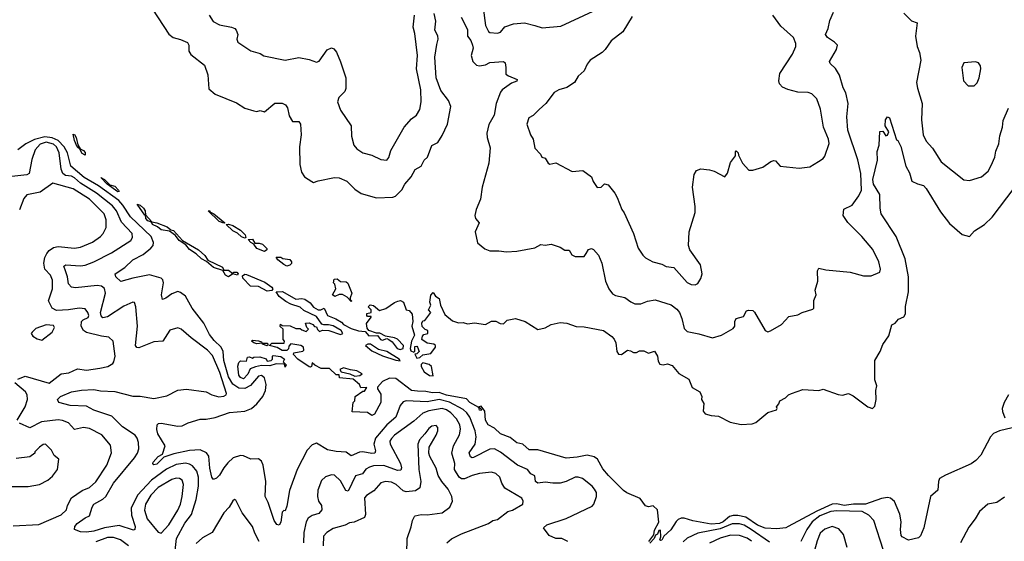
# Model space of a CAD drawing. Extents: x 1468344 to 1613994, y 525695 to 643861.
# Tile 364 of 427: x 1554358 to 1560947, y 620646 to 624135. Entities that reach past the tile are written whole.
import ezdxf

# ---------------------------------------------------------------- set-up
doc = ezdxf.new("R2010")
doc.units = 0

msp = doc.modelspace()

# ---------------------------------------------------------------- linework, layer by layer
at = {"layer": '0CON10XD'}
for points in [[(1555245.7, 624205), (1555355, 624038.6), (1555385, 624015.8), (1555435, 624002.2), (1555481.2, 623981.2), (1555490, 623965), (1555490.8, 623925), (1555502.6, 623902.6), (1555595, 623830), (1555615.8, 623765), (1555622.7, 623672.7), (1555666.4, 623636.4), (1555807.7, 623577.7), (1555865, 623542.5), (1555923.9, 623523.9), (1555945, 623521.2), (1555966.7, 623526.7), (1555995, 623517.5), (1556065, 623575.6), (1556115, 623576.7), (1556137.5, 623565), (1556150, 623545), (1556160.5, 623490.5), (1556183.6, 623453.6), (1556225, 623453.3), (1556236, 623435), (1556241.4, 623365), (1556230.6, 623285), (1556232.5, 623165), (1556243.8, 623115), (1556264.1, 623084.1), (1556311.7, 623051.7), (1556325, 623046.7), (1556355, 623056), (1556465, 623080), (1556495, 623077.1), (1556547.5, 623055), (1556600, 623000), (1556642.9, 622972.9), (1556745, 622942.5), (1556855, 622946.5), (1556872.5, 622955), (1556914.3, 622995.7), (1556934.7, 623035.3), (1556976.9, 623083.1), (1557005, 623132.9), (1557044.4, 623155.6), (1557064.2, 623195.8), (1557087.5, 623215), (1557115.9, 623294.1), (1557155.7, 623314.3), (1557185, 623359.5), (1557220.8, 623435), (1557242, 623555), (1557226.8, 623595), (1557175, 623660.4), (1557143.8, 623745), (1557136.8, 623883.2), (1557149.3, 623969.3), (1557158.8, 624005), (1557155, 624026.7), (1557135.7, 624065), (1557142.9, 624125), (1557132, 624175)], [(1557311.9, 624151.9), (1557355, 624068.6), (1557355, 624024.4), (1557377.9, 623995), (1557389, 623965), (1557391.7, 623945), (1557379.2, 623895), (1557389.5, 623855), (1557415, 623831.4), (1557435, 623826), (1557475, 623832), (1557505, 623847.5), (1557595, 623856), (1557606, 623845), (1557612, 623815), (1557611.2, 623771.2), (1557628.3, 623758.3), (1557686, 623735), (1557685, 623724.4), (1557649.2, 623710.8), (1557585.7, 623665), (1557575, 623650), (1557546.9, 623573.1), (1557533.5, 623495), (1557497.3, 623432.7), (1557483.6, 623376.4), (1557486.1, 623346.1), (1557506.6, 623276.6), (1557498.1, 623175), (1557453.3, 623015), (1557440.9, 622935), (1557412.7, 622865), (1557404.4, 622825), (1557407.1, 622805), (1557431.9, 622775), (1557406.4, 622715), (1557422.2, 622642.2), (1557471.1, 622601.1), (1557505, 622587.5), (1557565, 622589.1), (1557615, 622581.1), (1557685, 622585.4), (1557805, 622608.8), (1557845, 622631.2), (1557875, 622625.8), (1557915, 622634.2), (1557975, 622612), (1558005, 622593.3), (1558035, 622592.5), (1558052.3, 622562.3), (1558075, 622550), (1558135, 622551.2), (1558148.7, 622571.3), (1558163.4, 622596.6), (1558185, 622604.2), (1558198.5, 622598.5), (1558230.5, 622560.5), (1558254.3, 622505), (1558278.1, 622385), (1558299.5, 622335), (1558325, 622300.9), (1558345, 622290.4), (1558407.3, 622277.3), (1558446.8, 622246.8), (1558475, 622234.5), (1558515, 622233.8), (1558558.1, 622251.9), (1558610.5, 622260.5), (1558716.8, 622226.8), (1558755, 622197.5), (1558773.2, 622175), (1558789.7, 622135), (1558805, 622068.8), (1558825, 622048.1), (1558903.5, 622033.5), (1558993.9, 622006.1), (1559055, 622023.8), (1559131.7, 622068.3), (1559143.3, 622085), (1559143.6, 622116.4), (1559152.5, 622135), (1559200.7, 622149.3), (1559222, 622188), (1559235, 622191.2), (1559265, 622190), (1559275, 622178.8), (1559346, 622056), (1559365, 622046.2), (1559382.5, 622052.5), (1559455, 622096.7), (1559505, 622150), (1559565, 622160), (1559595, 622176.7), (1559665, 622197.5), (1559672.5, 622205), (1559672.7, 622257.3), (1559686.7, 622295), (1559681.2, 622325), (1559700, 622385), (1559696.7, 622455), (1559705, 622472.5), (1559752.3, 622462.3), (1559915, 622446), (1560005, 622421.2), (1560055, 622421.2), (1560114.2, 622445.8), (1560117.5, 622465), (1560107.5, 622515), (1560066.6, 622596.6), (1559994.3, 622685), (1559898.9, 622778.9), (1559868.6, 622825), (1559873.8, 622866.2), (1559928.6, 622895), (1559973.1, 622956.9), (1559990.9, 622995), (1559985.8, 623105), (1559967.2, 623197.2), (1559900, 623395), (1559892.3, 623485), (1559901.8, 623575), (1559886.9, 623645), (1559868.3, 623678.3), (1559845, 623763.8), (1559817.4, 623807.4), (1559782.1, 623842.1), (1559778, 623855), (1559824, 623935), (1559831.2, 623965), (1559811.2, 623985), (1559763.8, 624015), (1559750, 624035), (1559769.2, 624075), (1559780.3, 624129.7), (1559804.1, 624185.9)], [(1557460.4, 624215), (1557475.6, 624095), (1557495, 624056.2), (1557505, 624048.6), (1557555, 624044.8), (1557575, 624050.6), (1557603.3, 624086.8), (1557662.3, 624107.7), (1557735, 624113.8), (1557805.3, 624095.3), (1557855, 624079.2), (1557979.4, 624090.6), (1558195, 624192.2)], [(1560275, 624178.8), (1560325, 624128), (1560363, 624113), (1560351.5, 624025), (1560363.3, 623955), (1560380, 623915), (1560388.8, 623865), (1560359.1, 623715), (1560365, 623676.7), (1560397.5, 623575), (1560392.8, 623465), (1560404.6, 623365), (1560423.2, 623323.2), (1560465.3, 623275.2), (1560525, 623183.8), (1560675, 623063.8), (1560715, 623058), (1560795, 623083.8), (1560839.1, 623120.9), (1560859.8, 623160.2), (1560883.1, 623215), (1560889.4, 623255), (1560910, 623305), (1560917.3, 623357.3), (1560935.6, 623415), (1560939.3, 623460.7), (1560975, 623542.5)], [(1555625.6, 624165), (1555651.7, 624121.7), (1555695, 624099.6), (1555775, 624085.4), (1555798, 624075), (1555807.5, 624065), (1555818, 624035), (1555811.4, 624005), (1555818, 623985), (1555905, 623925.7), (1555967.7, 623907.7), (1555992.7, 623892.7), (1556135, 623863.5), (1556225, 623882.5), (1556295, 623868.9), (1556345, 623850), (1556362, 623858), (1556415, 623932.5), (1556445, 623946.7), (1556460, 623940), (1556478.1, 623918.1), (1556505, 623853.8), (1556539.5, 623745), (1556539.5, 623675), (1556532.9, 623655), (1556492.9, 623615), (1556484.2, 623584.2), (1556505, 623528.8), (1556576, 623425), (1556578, 623355), (1556594, 623295), (1556615, 623271.2), (1556655, 623244.3), (1556715, 623229.2), (1556775, 623199.4), (1556814.4, 623195.6), (1556827, 623213), (1556840.9, 623259.1), (1556930.5, 623415), (1556979.1, 623470.9), (1557013.1, 623495), (1557036.5, 623535), (1557044.4, 623585), (1557043.1, 623665), (1557013.9, 623805), (1557020.8, 623895), (1557001.9, 624041.9), (1556990.8, 624085), (1557000.6, 624165)], [(1558455.8, 624155), (1558395, 624053.3), (1558315.9, 623994.1), (1558276.5, 623935), (1558255.6, 623915), (1558176.2, 623863.8), (1558155, 623836.7), (1558135, 623791.9), (1558095, 623756.9), (1558070.5, 623715), (1558019.9, 623680.1), (1557965, 623666.5), (1557935, 623648.6), (1557878, 623575), (1557835, 623534), (1557795, 623493.3), (1557765, 623477.5), (1557752, 623435), (1557775.7, 623365), (1557794.2, 623335), (1557805.8, 623275), (1557843.3, 623235), (1557852.5, 623215), (1557875, 623207.5), (1557893.3, 623175), (1557905, 623167.5), (1557945, 623176.7), (1558055, 623118.8), (1558125.9, 623125.9), (1558183.8, 623083.8), (1558195, 623052.5), (1558223, 623013), (1558250, 623015), (1558272.3, 623037.7), (1558295, 623030.6), (1558340.8, 622975), (1558356.3, 622946.3), (1558386.7, 622865), (1558403, 622843), (1558465.6, 622705), (1558497.3, 622607.3), (1558528.7, 622558.7), (1558545, 622542.5), (1558595.6, 622515.6), (1558655, 622499.2), (1558685, 622482.9), (1558735, 622476), (1558825, 622376.2), (1558852.3, 622362.3), (1558878.3, 622361.7), (1558895, 622370), (1558915.9, 622404.1), (1558925.8, 622435), (1558914, 622495), (1558843.1, 622595), (1558833.1, 622625), (1558836.9, 622715), (1558877.1, 622845), (1558877.5, 622885), (1558859.2, 623015), (1558870.8, 623099.2), (1558886.7, 623125), (1558915, 623138), (1558975, 623129.4), (1559005, 623121.9), (1559076.2, 623083.8), (1559095, 623107.5), (1559115, 623180), (1559147.5, 623225), (1559148.3, 623251.7), (1559153.3, 623256.7), (1559166.7, 623245), (1559168.3, 623228.3), (1559195.9, 623175.9), (1559238.3, 623128.3), (1559265, 623127.5), (1559331.7, 623148.3), (1559384.2, 623185.8), (1559405, 623193.3), (1559415, 623190), (1559445.9, 623155.9), (1559575, 623140.8), (1559645, 623150.8), (1559704.3, 623185.7), (1559733.9, 623206.1), (1559745, 623222.5), (1559774.1, 623305.9), (1559770, 623335), (1559736.2, 623415), (1559717.2, 623537.2), (1559691.4, 623605), (1559658.6, 623638.6), (1559635, 623647.1), (1559565, 623650.8), (1559497.4, 623667.4), (1559462.9, 623682.9), (1559443.3, 623705), (1559437.8, 623725), (1559445.6, 623775), (1559528.5, 623905), (1559551.1, 623955), (1559551.1, 623975), (1559536.4, 624015), (1559451.8, 624091.8), (1559397.1, 624165)], [(1560745, 623693.3), (1560765, 623712.5), (1560777.5, 623745), (1560790, 623805), (1560786.8, 623826.8), (1560773.3, 623845), (1560755, 623852), (1560675, 623846.7), (1560662.5, 623815), (1560674, 623725), (1560705, 623693.3), (1560745, 623693.3)], [(1557173.8, 622225), (1557202.9, 622162.9), (1557255, 622120), (1557293.6, 622106.4), (1557325, 622108.8), (1557355, 622099.2), (1557402.3, 622107.7), (1557475, 622096.7), (1557515, 622117.5), (1557545, 622117.5), (1557573, 622103), (1557595, 622100), (1557620, 622125), (1557675, 622136.7), (1557740, 622115), (1557825, 622062.5), (1557875, 622072.5), (1557913.6, 622096.4), (1557975, 622108.8), (1558020, 622105), (1558082.3, 622082.3), (1558135, 622081.2), (1558265, 622056), (1558321.2, 622015), (1558335, 621996.7), (1558346.1, 621973.9), (1558354.3, 621914.3), (1558365, 621896.7), (1558385, 621896.2), (1558425, 621923.8), (1558445, 621920), (1558465, 621907.5), (1558485, 621907.5), (1558505, 621920), (1558535, 621920), (1558565, 621903.8), (1558605, 621917.5), (1558626.2, 621885), (1558630.8, 621850.8), (1558640.7, 621830.7), (1558663, 621827), (1558693, 621833), (1558725, 621822.5), (1558768.5, 621768.5), (1558835, 621730), (1558857.5, 621675), (1558910, 621645), (1558922.5, 621615), (1558920, 621595), (1558936.4, 621566.4), (1558932.5, 621515), (1558945, 621497.5), (1558985, 621486.2), (1559035, 621483.3), (1559112.3, 621442.3), (1559185, 621426), (1559259.5, 621430.5), (1559285, 621440), (1559365, 621506.7), (1559422.5, 621525), (1559427.5, 621535), (1559422.5, 621545), (1559437.5, 621565), (1559443.9, 621586.1), (1559482.5, 621605), (1559502.5, 621625), (1559522.5, 621635), (1559599.2, 621660.8), (1559706.2, 621653.8), (1559735, 621663.3), (1559835, 621627.5), (1559865, 621622.5), (1559905, 621633.3), (1559935, 621618.8), (1560033.3, 621545), (1560065, 621533.3), (1560079.5, 621550.5), (1560090, 621595), (1560086.2, 621655), (1560093.3, 621685), (1560080, 621725), (1560080, 621855), (1560116.2, 621915), (1560135, 621962.5), (1560175, 622020), (1560195, 622092.5), (1560216, 622104), (1560239.3, 622130.7), (1560275, 622147.5), (1560286.1, 622166.1), (1560285.9, 622215.9), (1560305.7, 622315), (1560305.5, 622414.5), (1560284.1, 622535), (1560223.1, 622685), (1560122.2, 622835), (1560115.5, 622874.5), (1560114, 622965), (1560072.4, 623035), (1560067.1, 623065), (1560098.8, 623195), (1560097, 623253), (1560110, 623295), (1560113.6, 623386.4), (1560135, 623390), (1560155, 623357.5), (1560165, 623362.5), (1560173.3, 623385), (1560150, 623425), (1560152.5, 623465), (1560165, 623483.8), (1560178.3, 623478.3), (1560225, 623330), (1560235, 623327.5), (1560255, 623287.5), (1560288.8, 623155), (1560311.4, 623111.4), (1560327.5, 623055), (1560365, 623036), (1560405, 623025.8), (1560425, 623006), (1560519.3, 622849.3), (1560580.9, 622770.9), (1560665, 622697.5), (1560715, 622684.3), (1560748.3, 622721.7), (1560815, 622764.2), (1560866.6, 622813.4), (1561013.2, 623006.8)], [(1556630.8, 621240.8), (1556575, 621217.1), (1556541.5, 621241.5), (1556475, 621246.7), (1556418.5, 621258.5), (1556345, 621301.1), (1556315, 621291.9), (1556280.9, 621255), (1556214.1, 621125.9), (1556163.1, 620985), (1556145, 620880), (1556135, 620850), (1556125, 620852.5), (1556115, 620840), (1556106, 620774), (1556095, 620754.2), (1556078.3, 620758.3), (1556060.8, 620785), (1556020, 620905), (1556000.6, 620945), (1556004.5, 621045), (1555987.3, 621155), (1555975, 621182), (1555955, 621197.5), (1555905, 621194.6), (1555855, 621217.1), (1555835, 621219.6), (1555785.9, 621204.1), (1555750.1, 621169.9), (1555722.9, 621137.1), (1555695, 621087.5), (1555675, 621068), (1555655, 621058.8), (1555643.8, 621073.8), (1555630.9, 621135), (1555623.8, 621215), (1555607.9, 621237.9), (1555565, 621258.2), (1555495, 621254), (1555389.2, 621230.9), (1555322.3, 621207.7), (1555275, 621160.9), (1555255, 621158.1), (1555248.1, 621165), (1555250, 621175), (1555285, 621211.9), (1555312.5, 621227.5), (1555330.8, 621285), (1555281.2, 621365), (1555275.8, 621394.2), (1555278.8, 621425), (1555286, 621434), (1555304.3, 621435.7), (1555415, 621415.6), (1555445, 621418.1), (1555485, 621437.9), (1555565, 621461.5), (1555605, 621461.8), (1555665, 621473.3), (1555762.9, 621507.1), (1555865, 621516.3), (1555908.2, 621535), (1555944.1, 621565.9), (1555984.2, 621615), (1556002.3, 621655), (1556007.9, 621695), (1555995, 621738.4), (1555975, 621754.1), (1555955, 621750.2), (1555902.2, 621687.8), (1555865, 621668.4), (1555825, 621669.9), (1555785, 621696.9), (1555754.7, 621745), (1555724.6, 621855), (1555719.4, 621915), (1555706.9, 621945), (1555659, 621989), (1555628.7, 622028.7), (1555590.5, 622105), (1555511, 622205), (1555466.3, 622286.3), (1555435, 622310.4), (1555415, 622316), (1555375, 622301.5), (1555335, 622272.1), (1555314, 622264), (1555307.9, 622295), (1555321.2, 622375), (1555316.2, 622395), (1555305.6, 622405), (1555227.1, 622427.1), (1555115, 622406.2), (1555035, 622384.3), (1555002.2, 622415), (1554996, 622435), (1555062, 622478), (1555115, 622527.7), (1555185, 622564.2), (1555235, 622605.3), (1555250, 622625), (1555254.2, 622645), (1555237, 622685), (1555100.4, 622815), (1555048.2, 622895), (1555020.8, 622925), (1554885, 623023.7), (1554790.1, 623080.1), (1554699.5, 623155), (1554677.6, 623245), (1554655.1, 623285), (1554615.9, 623325.9), (1554575, 623344.6), (1554525, 623351.3), (1554457.2, 623332.8), (1554397.9, 623305), (1554346, 623265)], [(1554795, 623228), (1554775, 623239.2), (1554759.7, 623269.7), (1554743.3, 623285), (1554725, 623326.7), (1554715, 623370), (1554725, 623365.8), (1554735, 623347.5), (1554747.9, 623297.9), (1554761.7, 623271.7), (1554785, 623259.3), (1554795.8, 623245.8), (1554795, 623228)], [(1555615.5, 621925), (1555505, 622005.5), (1555438, 622065), (1555415, 622072.9), (1555361.7, 622058.3), (1555315, 621984.5), (1555255, 621978.9), (1555155, 621940.5), (1555141.7, 621941.7), (1555132.9, 621955), (1555146.9, 622085), (1555134.5, 622215), (1555125, 622242), (1555115, 622245.6), (1555055, 622218.5), (1554945, 622146.6), (1554915, 622141.2), (1554903.2, 622153.2), (1554898.6, 622175), (1554931.6, 622305), (1554925, 622337.5), (1554905, 622351.4), (1554876.8, 622356.8), (1554732.1, 622342.1), (1554705.4, 622345.4), (1554685, 622368.8), (1554678.3, 622415), (1554664.1, 622455), (1554653.1, 622485), (1554665.5, 622494.5), (1554765, 622488.2), (1554795, 622491.8), (1554855, 622514.7), (1554973.1, 622575), (1555101.4, 622658.6), (1555112.4, 622677.6), (1555109.6, 622705), (1555040.1, 622780.1), (1555006.2, 622856.2), (1554979.5, 622889.5), (1554871.6, 622975), (1554765, 623041.3), (1554725, 623076.5), (1554705, 623087), (1554665, 623093.5), (1554647.1, 623105), (1554635.8, 623135), (1554622.5, 623245), (1554605, 623283.6), (1554585, 623302.6), (1554535, 623316.4), (1554495, 623303), (1554461.6, 623265), (1554439.9, 623200.1), (1554421.9, 623105), (1554405, 623098), (1554304.3, 623085.7)], [(1555015, 622984.1), (1554943.6, 623035), (1554900.9, 623079.1), (1554925, 623065.4), (1554960.3, 623030.3), (1554995, 623020), (1555018.2, 622995), (1555022.5, 622985), (1555015, 622984.1)], [(1554345, 621729.5), (1554395, 621750.8), (1554555, 621703.4), (1554635, 621764.7), (1554687.6, 621772.4), (1554745, 621798.5), (1554805, 621789.5), (1554894.3, 621804.3), (1554947.5, 621815), (1554981.2, 621835), (1554988, 621845), (1554996.9, 621885), (1554983.1, 621985), (1554955, 622011.5), (1554905, 622017.1), (1554805, 622041.7), (1554784.1, 622055), (1554768.3, 622085), (1554770.8, 622115), (1554781.9, 622128.1), (1554815, 622142.2), (1554820.3, 622155), (1554814.7, 622175), (1554795, 622200), (1554755, 622205.5), (1554685, 622192.9), (1554605, 622188.4), (1554575, 622204.7), (1554551, 622255), (1554576.8, 622335), (1554577.7, 622392.3), (1554563.8, 622425), (1554526.7, 622466.7), (1554518.4, 622505), (1554526.6, 622545), (1554539, 622571), (1554555, 622590.6), (1554585, 622610.5), (1554615, 622617.9), (1554723.9, 622606.1), (1554765, 622612), (1554845, 622647.1), (1554897.8, 622685), (1554915.8, 622704.2), (1554935.4, 622745), (1554935.9, 622795), (1554922.7, 622835), (1554825, 622933.2), (1554715, 623003.8), (1554578.6, 623041.4), (1554495, 622981.6), (1554405, 622963.3), (1554385, 622937.5), (1554356.6, 622863.4)], [(1555755, 622413.8), (1555734.6, 622425), (1555718, 622458), (1555655, 622476.2), (1555607, 622517), (1555575.5, 622535), (1555539.5, 622569.5), (1555495, 622596.5), (1555469.3, 622629.3), (1555425, 622657.8), (1555400.3, 622690.3), (1555359.3, 622719.3), (1555305, 622728.7), (1555279.2, 622749.3), (1555245.6, 622765), (1555239.7, 622779.7), (1555215, 622789.2), (1555202.2, 622805), (1555200, 622830), (1555195, 622826.7), (1555145, 622900), (1555165, 622893.5), (1555185.3, 622875), (1555196.7, 622855), (1555200, 622830), (1555241.7, 622781.7), (1555275.3, 622775.2), (1555345, 622748.7), (1555370, 622730), (1555388, 622725), (1555448.3, 622658.3), (1555554.5, 622595), (1555597, 622557), (1555616, 622526), (1555715, 622479.1), (1555725, 622460), (1555755, 622458.4), (1555785, 622436.7), (1555791.2, 622445), (1555812, 622445), (1555820.6, 622435), (1555816.2, 622425), (1555785, 622434.2), (1555755, 622413.8)], [(1555725, 622773.3), (1555693.3, 622785), (1555620, 622855), (1555630, 622855), (1555630, 622850), (1555656.7, 622835), (1555730, 622775), (1555725, 622773.3)], [(1555865, 622674), (1555842.2, 622682.2), (1555815.8, 622705.8), (1555785, 622722), (1555740, 622765), (1555755, 622768), (1555785, 622758), (1555835, 622726), (1555865.7, 622695), (1555871.7, 622678.3), (1555865, 622674)], [(1555995, 622584), (1555944.4, 622604.4), (1555923.6, 622633.6), (1555905, 622644), (1555887.5, 622665), (1555915, 622666.2), (1555930.7, 622640.7), (1555960.7, 622640.7), (1555983, 622633), (1556012.5, 622605), (1556012.5, 622595), (1555995, 622584)], [(1556145, 622486.7), (1556125, 622496.2), (1556085, 622527.5), (1556073.8, 622546.2), (1556106.4, 622546.4), (1556118.3, 622538.3), (1556165, 622530), (1556177.5, 622515), (1556177, 622503), (1556165, 622492.5), (1556145, 622486.7)], [(1556015, 622318.6), (1555955, 622350), (1555902.2, 622352.2), (1555851.1, 622405), (1555848.2, 622421.8), (1555865, 622431.8), (1555875, 622430.9), (1555998.1, 622378.1), (1556044.3, 622345), (1556050.8, 622335), (1556045, 622323.1), (1556015, 622318.6)], [(1556575, 622250), (1556549.3, 622279.3), (1556517, 622297), (1556495, 622297.5), (1556467.5, 622282.5), (1556450, 622295), (1556472.5, 622335), (1556466.2, 622366.2), (1556457.5, 622375), (1556461.7, 622398.3), (1556481.7, 622401.7), (1556505, 622382.5), (1556541.7, 622381.7), (1556553, 622373), (1556580, 622305), (1556570, 622275), (1556570, 622260), (1556580, 622255), (1556575, 622250)], [(1558568, 620645), (1558602, 620688), (1558605, 620721.2), (1558635.4, 620774.6), (1558625, 620856.7), (1558597.5, 620882.5), (1558565, 620876.2), (1558545, 620883.3), (1558510.9, 620930.9), (1558420.2, 620970.2), (1558399.2, 620985), (1558298.8, 621085), (1558261.2, 621131.2), (1558224.5, 621194.5), (1558201.3, 621211.3), (1558155, 621222.5), (1558087.4, 621207.4), (1558015, 621202.8), (1557825, 621257.9), (1557767.9, 621257.9), (1557723.8, 621295), (1557683.8, 621305), (1557639.2, 621339.2), (1557576.2, 621365), (1557535, 621402), (1557493.8, 621425), (1557474.3, 621455), (1557470, 621515), (1557445, 621550), (1557430, 621545), (1557448.3, 621528.3), (1557445, 621520), (1557435, 621523.3), (1557430, 621540), (1557370, 621575), (1557347.5, 621597.5), (1557215, 621622.3), (1557165, 621641.2), (1557119.3, 621639.3), (1557075, 621648.4), (1557019.5, 621649.5), (1556980, 621655), (1556875.3, 621735.3), (1556832.2, 621737.8), (1556785.5, 621714.5), (1556753, 621677), (1556752.5, 621665), (1556775, 621630), (1556773.8, 621575), (1556732.5, 621495), (1556715, 621487.5), (1556685, 621506.7), (1556581.7, 621511.7), (1556590, 621575), (1556600, 621585), (1556603.3, 621615), (1556655, 621650), (1556665, 621650), (1556680, 621675), (1556641.7, 621671.7), (1556632.5, 621695), (1556590, 621730), (1556498.3, 621738.3), (1556495, 621760), (1556475, 621760), (1556431.7, 621801.7), (1556375, 621801.2), (1556333, 621823), (1556315, 621840), (1556310, 621815), (1556305, 621810), (1556295, 621812.5), (1556220, 621865), (1556190, 621895), (1556193, 621907), (1556252.5, 621917.5), (1556260, 621925), (1556257.5, 621945), (1556240, 621955), (1556173, 621967), (1556158.3, 621951.7), (1556157.5, 621932.5), (1556145, 621922.5), (1556115, 621922.5), (1556081.7, 621941.7), (1556030, 621955), (1556045, 621970), (1556128.3, 621971.7), (1556130, 621985), (1556120, 621995), (1556120, 622065), (1556101.7, 622081.7), (1556102.5, 622097.5), (1556115, 622090), (1556167, 622087), (1556205, 622070), (1556235, 622070), (1556245, 622060), (1556275, 622050), (1556290, 622065), (1556280, 622075), (1556270, 622105), (1556295, 622106.7), (1556320, 622095), (1556331.7, 622081.7), (1556345, 622080), (1556351.7, 622061.7), (1556365, 622050), (1556385, 622057.5), (1556426.1, 622056.1), (1556505, 622028), (1556520, 622035), (1556510, 622055), (1556455, 622087.5), (1556425, 622094.4), (1556392.5, 622092.5), (1556378.8, 622098.8), (1556345, 622149.7), (1556260.1, 622190.1), (1556235, 622211.6), (1556171.4, 622231.4), (1556139.6, 622249.6), (1556094.1, 622284.1), (1556073.3, 622315), (1556116.3, 622316.3), (1556205, 622264.6), (1556245, 622270), (1556265.7, 622265.7), (1556300.8, 622240.8), (1556325, 622211.8), (1556354.2, 622195), (1556373.3, 622195), (1556395, 622204), (1556416.7, 622155), (1556473.2, 622133.2), (1556511.2, 622111.2), (1556525.7, 622095), (1556575, 622069.6), (1556625, 622053.9), (1556670, 622050), (1556695, 622020), (1556751.7, 622021.7), (1556773.1, 621995), (1556785, 621990), (1556815, 622002.5), (1556827.5, 621995), (1556850.5, 621980.5), (1556884.4, 621935), (1556905, 621928.1), (1556923.3, 621935), (1556926.2, 621955), (1556887, 621997), (1556866.4, 622006.4), (1556805, 622017.5), (1556767, 622037), (1556745, 622037.5), (1556695, 622056.7), (1556682.3, 622072.3), (1556678.3, 622101.7), (1556710, 622145), (1556710, 622150), (1556685, 622150), (1556680, 622155), (1556681.7, 622168.3), (1556710, 622175), (1556710, 622195), (1556690, 622215), (1556703, 622227), (1556725, 622222.5), (1556765, 622190), (1556807, 622203), (1556865, 622243.3), (1556888.3, 622251.7), (1556906.1, 622256.1), (1556926, 622246), (1556943.3, 622193.3), (1556965, 622190), (1556984.2, 622165), (1556988.8, 622115), (1556982, 622085), (1557000, 622025), (1556980, 621985), (1556970, 621935), (1556975, 621920), (1556995, 621910), (1557001.7, 621918.3), (1557001.7, 621948.3), (1557015, 621950), (1557020, 621945), (1557030, 621915), (1557015, 621900), (1557003, 621897), (1557015, 621871.2), (1557036, 621874), (1557055, 621892.5), (1557108.3, 621901.7), (1557140, 621945), (1557140, 621955), (1557130, 621965), (1557085, 621970), (1557050, 621995), (1557053, 622017), (1557061.7, 622028.3), (1557090, 622035), (1557090, 622055), (1557071.7, 622061.7), (1557051.7, 622081.7), (1557050, 622105), (1557055, 622120), (1557068.3, 622121.7), (1557110, 622175), (1557092.5, 622195), (1557110, 622225), (1557102.5, 622245), (1557108.3, 622291.7), (1557125, 622310), (1557140, 622285), (1557165, 622270), (1557173.8, 622225)], [(1554505, 621992), (1554575.4, 622045), (1554590, 622075), (1554585, 622090), (1554535, 622093.8), (1554465, 622068.2), (1554441.1, 622045), (1554435.6, 622035), (1554445, 622017.1), (1554475, 621999.4), (1554505, 621992)], [(1556015, 621952.5), (1555983.3, 621963.3), (1555980, 621970), (1555945, 621967.5), (1555925, 621972.5), (1555910, 621985), (1555915, 621990), (1555955, 621987.5), (1555975, 621980), (1555980, 621970), (1556015, 621970), (1556020, 621965), (1556015, 621952.5)], [(1556905, 621853.8), (1556896.7, 621865), (1556813.8, 621915), (1556759.5, 621929.5), (1556706.2, 621965), (1556687.5, 621965), (1556672.5, 621955), (1556715, 621920), (1556786.1, 621886.1), (1556875, 621856.2), (1556905, 621853.8)], [(1555395.8, 620565), (1555407.8, 620665), (1555464, 620766), (1555506.5, 620825), (1555539.8, 620925), (1555555.5, 621014.5), (1555555.5, 621075.5), (1555544.1, 621115), (1555515, 621150.6), (1555495, 621162.1), (1555467.2, 621167.2), (1555405, 621159.1), (1555340.9, 621129.1), (1555239.7, 621055), (1555146.7, 620953.3), (1555103, 620867), (1555105, 620820), (1555130, 620745), (1555128.8, 620725), (1555120, 620720), (1555022.4, 620752.4), (1554925, 620736.6), (1554855, 620714.3), (1554805, 620707.6), (1554765, 620709.6), (1554724.2, 620725), (1554727.1, 620745), (1554742.9, 620765), (1554795, 620801.8), (1554825.6, 620815), (1554841.8, 620875), (1554855, 620893.6), (1554913.5, 620926.5), (1554935, 620945.5), (1554985.3, 621035), (1555126.5, 621205), (1555146.2, 621235), (1555155.4, 621265), (1555153.4, 621306.6), (1555144.6, 621335), (1555130.9, 621355), (1555045, 621411.6), (1554975, 621483.1), (1554853.5, 621523.5), (1554805, 621549.7), (1554695, 621553.9), (1554618.8, 621575), (1554611.2, 621595), (1554630, 621615), (1554705, 621644.5), (1554772.4, 621657.6), (1554855, 621660.9), (1554898.8, 621651.2), (1554995, 621647.8), (1555115, 621616.2), (1555165, 621616.2), (1555255, 621600.8), (1555341.8, 621618.2), (1555415, 621655.5), (1555475, 621663.5), (1555605, 621645.4), (1555643.8, 621625), (1555691.1, 621611.1), (1555725, 621615.6), (1555738.6, 621625), (1555741.1, 621635), (1555696.6, 621775), (1555648.3, 621888.3), (1555615.5, 621925)], [(1555855, 621732.5), (1555835, 621741.2), (1555825, 621757.5), (1555817, 621817), (1555825, 621842.5), (1555835, 621852.5), (1555875, 621850), (1555883, 621877), (1555895, 621880), (1555915, 621870), (1555925, 621877.5), (1555965, 621880), (1556006.7, 621866.7), (1556015, 621850), (1556040, 621855), (1556050, 621865), (1556050, 621885), (1556055, 621887.5), (1556105, 621882.5), (1556130, 621865), (1556120, 621845), (1556140, 621825), (1556135, 621810), (1556130, 621830), (1556075, 621832.5), (1556030.7, 621819.3), (1555975, 621821.2), (1555936.8, 621813.2), (1555900, 621800), (1555885, 621763.8), (1555855, 621732.5)], [(1556600.7, 621750.7), (1556635, 621753.8), (1556650, 621765), (1556615, 621786.7), (1556571.7, 621791.7), (1556525, 621806.2), (1556500, 621795), (1556508.3, 621778.3), (1556566.4, 621766.4), (1556600.7, 621750.7)], [(1557125, 621752.5), (1557113.3, 621815), (1557097.7, 621827.7), (1557055, 621840), (1557045, 621827.5), (1557044.5, 621815), (1557065, 621780), (1557100, 621755), (1557125, 621752.5)], [(1554341.1, 621455), (1554395.3, 621545), (1554410.7, 621595), (1554407.2, 621625), (1554397.1, 621645), (1554325.8, 621705)], [(1560976, 621625), (1560945.6, 621575), (1560933.6, 621535), (1560933.9, 621513.9), (1560950.8, 621470.8)], [(1558025, 620643.8), (1557985, 620663.8), (1557945.3, 620665.3), (1557901.9, 620685), (1557862.5, 620735), (1557885, 620756), (1558015, 620798.9), (1558188.3, 620881.7), (1558199.2, 620895), (1558217.8, 620945), (1558217, 620973), (1558205.5, 620995), (1558188.9, 621015), (1558125, 621065.4), (1558094.5, 621074.5), (1558075, 621075.4), (1558015, 621045.4), (1557975, 621035.4), (1557925, 621033.8), (1557875, 621041.2), (1557825, 621033.4), (1557808.9, 621045), (1557805, 621082.9), (1557777.7, 621097.7), (1557756.9, 621126.9), (1557688.6, 621155), (1557575, 621241.5), (1557535, 621263.8), (1557505, 621261.8), (1557395, 621206.7), (1557385, 621204.4), (1557375, 621210.8), (1557365, 621236.7), (1557405, 621294.3), (1557413.2, 621345), (1557404.8, 621385), (1557370.7, 621475), (1557350.5, 621505), (1557325, 621527.1), (1557235, 621576.7), (1557165.6, 621594.4), (1557085, 621578.8), (1556945, 621585.3), (1556925, 621578.5), (1556904.6, 621555), (1556874, 621476), (1556815, 621424.8), (1556739.8, 621335), (1556728.1, 621295), (1556738.7, 621251.3), (1556735, 621235.8), (1556715, 621233.1), (1556655, 621243.9), (1556630.8, 621240.8)], [(1557216.7, 620635), (1557246.8, 620663.2), (1557314.7, 620695.3), (1557495.3, 620764.7), (1557525, 620784.5), (1557555, 620792.2), (1557625, 620844.4), (1557655, 620853.1), (1557723.8, 620895), (1557727.5, 620915), (1557719.2, 620935), (1557605, 621000.8), (1557584.6, 621034.6), (1557570.5, 621075), (1557545, 621099.5), (1557515, 621107.1), (1557435, 621098.2), (1557385, 621085.2), (1557335, 621062.4), (1557315, 621063.4), (1557298.4, 621075), (1557267.9, 621125), (1557269.7, 621165), (1557250.8, 621235), (1557261.6, 621285), (1557301.3, 621358.7), (1557307.1, 621395), (1557303.9, 621425), (1557281.7, 621465), (1557242.2, 621505), (1557215, 621525.6), (1557185, 621533.3), (1557095, 621519), (1557056.3, 621503.7), (1556995, 621448.2), (1556865, 621354.5), (1556845, 621334.3), (1556834.6, 621315), (1556836.9, 621295), (1556905.2, 621165), (1556913.4, 621136.6), (1556909.5, 621120.5), (1556885, 621118.4), (1556795, 621151.9), (1556725, 621150), (1556698, 621142), (1556675, 621129.1), (1556652.4, 621097.6), (1556605.6, 621084.4), (1556555, 620980.9), (1556541.2, 620985), (1556505, 621049.4), (1556465, 621088), (1556445, 621089.4), (1556405, 621077.5), (1556378.3, 621051.7), (1556353.3, 620986.7), (1556350.7, 620945), (1556357.7, 620915), (1556378.2, 620885), (1556380.6, 620855), (1556358.6, 620831.4), (1556315, 620819.2), (1556288.7, 620801.3), (1556274.8, 620775.2), (1556258.4, 620705), (1556256.3, 620635)], [(1554315, 620749.6), (1554485, 620757.5), (1554635, 620822.5), (1554671.2, 620855), (1554677.1, 620885), (1554703.7, 620936.3), (1554775.1, 620984.9), (1554825, 621005.3), (1554866.8, 621043.2), (1554941.5, 621155), (1554971.7, 621238.3), (1554965, 621288.8), (1554908.3, 621358.3), (1554825, 621401.1), (1554785, 621407.1), (1554725, 621393.8), (1554685, 621439.1), (1554645, 621454.7), (1554615, 621458.4), (1554504.8, 621445.2), (1554425, 621404.6), (1554355.8, 621435)], [(1556947.5, 620565), (1556950, 620665), (1556978.3, 620741.7), (1556986, 620785), (1556999.5, 620810.5), (1557005, 620816.7), (1557044.1, 620825.9), (1557085, 620823.1), (1557185, 620836.7), (1557236, 620875), (1557254.2, 620915), (1557250, 620945), (1557224.7, 620994.7), (1557181.9, 621045), (1557157.8, 621085), (1557144.4, 621135), (1557102.8, 621212.8), (1557096.7, 621235), (1557096.9, 621275), (1557145.5, 621355), (1557156.7, 621385), (1557156.7, 621406.7), (1557145, 621420), (1557115, 621416.7), (1557095, 621400), (1557070, 621365), (1557034.4, 621325), (1557023.1, 621295), (1557027.8, 621125), (1557043.1, 621045), (1557035, 621003.8), (1557005.8, 620984.2), (1556945, 620975.5), (1556925, 620982.5), (1556877.8, 621025), (1556845, 621041.5), (1556805, 621046.1), (1556775, 621036.5), (1556727.3, 620982.7), (1556678.3, 620951.7), (1556665, 620936.7), (1556672.2, 620825), (1556664.5, 620805), (1556595, 620773.1), (1556565, 620769.4), (1556536.7, 620753.3), (1556455, 620730.4), (1556413.1, 620705), (1556390.7, 620679.3), (1556389.2, 620615)], [(1561000, 621405), (1560915, 621385.3), (1560873.5, 621366.5), (1560855, 621343.6), (1560789.2, 621220.8), (1560756, 621185), (1560725, 621164.7), (1560553.1, 621086.9), (1560512.7, 621065), (1560505.6, 621045), (1560502.7, 620987.3), (1560452.9, 620945), (1560408.6, 620735), (1560386.9, 620683.1), (1560372.3, 620667.7), (1560305, 620653.6), (1560262.5, 620675), (1560255.8, 620685), (1560251.1, 620725), (1560257.5, 620775), (1560247.9, 620827.9), (1560211.5, 620911.5), (1560185, 620934.6), (1560165, 620938.2), (1560125, 620932.7), (1560017.1, 620892.9), (1559937, 620893), (1559875, 620884.9), (1559825, 620896.5), (1559795, 620893), (1559693, 620847), (1559501.2, 620745), (1559485, 620735.7), (1559425, 620728.5), (1559346.7, 620733.3), (1559295, 620752.6), (1559216.5, 620806.5), (1559162.7, 620817.3), (1559131.8, 620818.2), (1559108.6, 620811.4), (1559065, 620775.2), (1559041.8, 620765), (1558985, 620759.5), (1558862.2, 620782.3), (1558805, 620800.6), (1558785, 620800), (1558765, 620792.5), (1558750.9, 620779.1), (1558715, 620722), (1558669.3, 620680.7), (1558655, 620653.3), (1558645, 620650), (1558642.5, 620655), (1558647.5, 620675), (1558645, 620720), (1558635, 620717.5), (1558626.2, 620693.8), (1558613.6, 620686.4), (1558603.3, 620665), (1558575, 620633.3)], [(1554305, 621011.2), (1554415, 621011.2), (1554490, 621025), (1554545.8, 621054.2), (1554577.7, 621082.3), (1554610, 621125), (1554620, 621195), (1554588.8, 621218.8), (1554570, 621255), (1554530, 621295), (1554515, 621293.3), (1554490, 621275), (1554460, 621245), (1554460, 621235), (1554425, 621210), (1554335, 621198.8)], [(1555305, 620699.2), (1555354.8, 620755.2), (1555416.3, 620853.7), (1555433.7, 620895), (1555445.8, 620945), (1555453.8, 621025), (1555445, 621054.2), (1555426.4, 621066.4), (1555405, 621068.2), (1555375, 621060), (1555285.3, 621005), (1555234.8, 620955), (1555199.5, 620895), (1555193.8, 620853.8), (1555210.6, 620795), (1555285, 620706.9), (1555305, 620699.2)], [(1555959.6, 620645), (1555930.6, 620700.6), (1555915.3, 620745.3), (1555846.2, 620835), (1555805, 620921.2), (1555795, 620926.2), (1555785, 620916.7), (1555760.6, 620875), (1555724.5, 620835), (1555644.8, 620705.2), (1555581.4, 620668.6), (1555539, 620631)], [(1560948.8, 620941.2), (1560895.9, 620904.1), (1560836.4, 620893.6), (1560780, 620845), (1560752, 620795), (1560709.1, 620740.9), (1560653.8, 620636.2)], [(1560138.9, 620585), (1560074.5, 620785), (1560041, 620821), (1559995, 620844.1), (1559825, 620850), (1559785, 620845.6), (1559711.5, 620815), (1559661.6, 620775), (1559625.3, 620725), (1559585.9, 620644.1)], [(1559375, 620639.3), (1559253.9, 620725), (1559205, 620752.5), (1559175, 620761.9), (1559125, 620761.9), (1559045, 620728.5), (1558895, 620700.2), (1558824, 620666), (1558797.9, 620642.1)], [(1559895.8, 620605), (1559871.8, 620691.8), (1559838.9, 620728.9), (1559795, 620744.2), (1559745, 620725.8), (1559715, 620699.5), (1559695, 620649.2), (1559665.4, 620545)], [(1555085.5, 620615), (1555031.5, 620655), (1554985, 620671.6), (1554945, 620670.7), (1554867.5, 620642.5)], [(1559255.4, 620645.4), (1559225, 620667.6), (1559175, 620684.3), (1559115, 620685.6), (1559045, 620666), (1558975, 620632.7)]]:
    msp.add_lwpolyline(points, dxfattribs=at)

doc.saveas('drawing.dxf')
